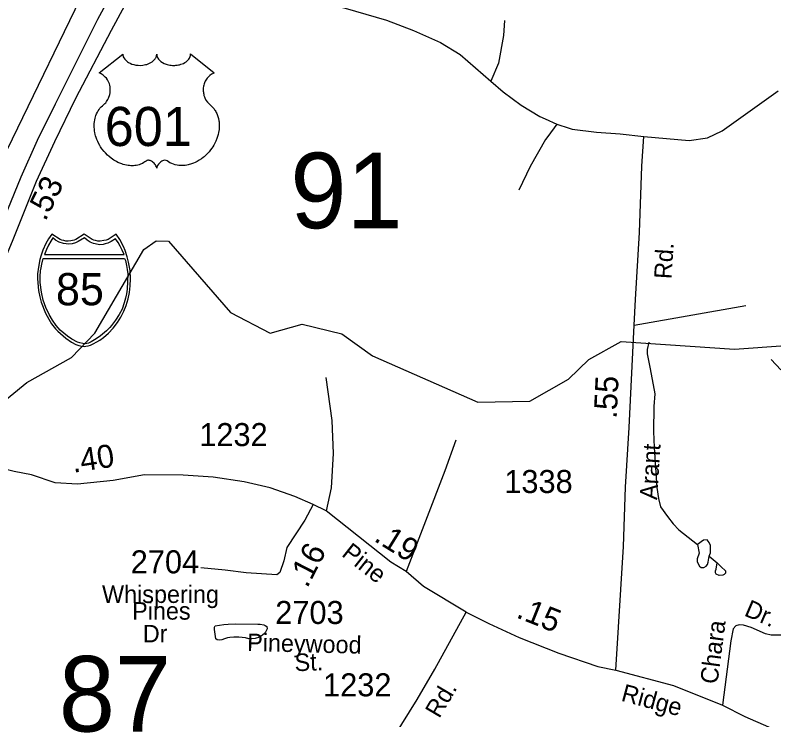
# Model space of a CAD drawing. Extents: x 1473865 to 1648260, y 639067 to 773536.
# Drawn here: x 1533332 to 1537453, y 658672 to 662498 of the extents above; entities that cross this region are included whole.
import ezdxf

# ---------------------------------------------------------------- set-up
doc = ezdxf.new("R2010")
doc.units = 0
for name, color, linetype in [('Exist Hydrographic Creek Single Shore', 7, 'Continuous'), ('Exist Hydrographic Misc Water Feature', 7, 'Continuous'), ('Exist Road Non-System Type 51', 7, 'Continuous'), ('Exist Road Non-System Type 51 Label', 7, 'Continuous'), ('Exist Road Primary Interstate Divided Center Attributed', 7, 'Continuous'), ('Exist Road Primary Interstate Mileage Hundredths English Label', 7, 'Continuous'), ('Exist Road Primary Interstate Shield CELL', 7, 'Continuous'), ('Exist Road Primary Interstate Shield Number Label', 7, 'Continuous'), ('Exist Road Primary US Shield CELL', 7, 'Continuous'), ('Exist Road Primary US Shield Number Label', 7, 'Continuous'), ('Exist Road Secondary Mileage Hundredths English Label', 7, 'Continuous'), ('Exist Road Secondary Structure Standard Bridge Number Label', 7, 'Continuous'), ('Exist Road Secondary Type 51 Attributed', 7, 'Continuous'), ('Exist Road Secondary Type 51 Label', 7, 'Continuous'), ('Exist Road Secondary Type 51 Number Label', 7, 'Continuous')]:
    doc.layers.add(name, color=color, linetype=linetype)

msp = doc.modelspace()

# ---------------------------------------------------------------- linework, layer by layer
at = {"layer": 'Exist Hydrographic Creek Single Shore'}
for points in [[(1532906.1, 660749.7), (1532955.4, 660882.4), (1533085, 661196.7), (1533230.5, 661650.5), (1533798.9, 662822), (1534020.1, 663185.2)], [(1532755.6, 660315.2), (1532855.7, 660290.2), (1533192.1, 660339.6), (1533394, 660503), (1533638, 660639.2), (1533765.1, 660771.2), (1534031, 661225.4), (1534098.1, 661273.2), (1534165, 661271.8), (1534501.1, 660884.4), (1534716.1, 660771.7), (1534891.1, 660820.6), (1535107, 660767), (1535272.1, 660648.8), (1535844.1, 660397.7), (1536127.1, 660401.9), (1536337, 660522.3), (1536447.1, 660628.4), (1536624.1, 660726.6), (1537240.1, 660684.6), (1537516.1, 660705.3)]]:
    msp.add_lwpolyline(points, dxfattribs=at)
at = {"layer": 'Exist Hydrographic Misc Water Feature'}
msp.add_line((1537101, 659560.7), (1537144.3, 659524.5), dxfattribs=at)
for points in [[(1536773.1, 660722.8), (1536764.5, 660682.7), (1536764.2, 660658.9), (1536780.8, 660578.2), (1536806.7, 660442.3), (1536801.7, 660374.2), (1536799.5, 660238.1), (1536802.1, 660150.2), (1536816.8, 659933.3), (1536825.9, 659873.2), (1536837.1, 659829.5), (1536876.2, 659776.1), (1536905.6, 659736.2), (1536937.1, 659703.6), (1537037.8, 659623.5)], [(1537437.9, 660628.1), (1537491.1, 660572.9)], [(1537101, 659560.7), (1537109.2, 659578.6), (1537109.8, 659618.8), (1537102.1, 659634.6), (1537090.3, 659648.8), (1537070.3, 659647.5), (1537037.8, 659623.5)], [(1537037.8, 659623.5), (1537047.1, 659577.4), (1537036.7, 659545.6), (1537036.4, 659530), (1537050, 659505.9), (1537057.9, 659499.2), (1537071.9, 659499.8), (1537086.2, 659506.9), (1537092.3, 659515), (1537096.5, 659528.8), (1537101, 659560.7)], [(1537144.3, 659524.5), (1537166.1, 659503.6), (1537189.7, 659481.8), (1537189.7, 659469.5), (1537183.3, 659461.4), (1537175.4, 659457.5), (1537155.3, 659456.2), (1537139.4, 659464), (1537135.5, 659470.6), (1537135.7, 659482.1), (1537139.8, 659490.2), (1537144.3, 659524.5)], [(1534530.2, 659193.2), (1534650.2, 659191.6), (1534662.1, 659191.4), (1534682.2, 659188.6), (1534690.1, 659185.1), (1534698, 659178.4), (1534699.8, 659166.8), (1534691.4, 659149), (1534685.3, 659140.9), (1534675.3, 659132.9), (1534665.1, 659124.9), (1534659, 659120.9), (1534634.9, 659113.2), (1534616.8, 659111.9), (1534600.8, 659112.2), (1534583, 659116.7), (1534565, 659118.7), (1534547, 659120.7), (1534533.1, 659121), (1534519, 659121.3), (1534496.9, 659120.1), (1534485, 659117.8), (1534468.9, 659112.4), (1534454.8, 659106.1), (1534440.6, 659104.8), (1534428.7, 659106.7), (1534420.9, 659112.6), (1534413.5, 659162.8), (1534413.8, 659175.1), (1534417.8, 659183.2), (1534465.9, 659190.5), (1534488.1, 659191.6), (1534530.2, 659193.2)]]:
    msp.add_lwpolyline(points, dxfattribs=at)
at = {"layer": 'Exist Road Non-System Type 51'}
msp.add_line((1536694.3, 660814.6), (1537300.1, 660922.6), dxfattribs=at)
for points in [[(1535989.4, 662469.4), (1535983.8, 662387.5), (1535957.1, 662238.2), (1535916.1, 662140.3)], [(1536273.6, 661905.6), (1536225.4, 661840), (1536213.3, 661823.4), (1536128.5, 661677), (1536068.1, 661548.2)], [(1535019, 660530.2), (1535051.7, 660297.7), (1535059.3, 660119), (1535047.9, 659932), (1535020.4, 659807.8)], [(1535724.7, 660191), (1535665.5, 660024.3), (1535456.2, 659477.7)], [(1537588.6, 659230.2), (1537551.4, 659170.9), (1537520.7, 659139.5), (1537497.6, 659131.4), (1537438, 659132.6), (1537406.9, 659139.8), (1537329.5, 659173.2), (1537287.8, 659186), (1537264, 659188.7), (1537246.1, 659181.9), (1537232.5, 659166.1), (1537220.2, 659101.1), (1537174.1, 658751.3)]]:
    msp.add_lwpolyline(points, dxfattribs=at)
at = {"layer": 'Exist Road Primary Interstate Divided Center Attributed'}
for points in [[(1533912.2, 662719.2), (1533822.3, 662554.5), (1533778.3, 662474.9), (1533549.1, 662014.4), (1533451, 661816.9), (1533361.9, 661619.3), (1533253.1, 661353.3), (1533087.9, 660912.9), (1533016.9, 660730.9), (1532955.9, 660546.3), (1532906, 660383.8), (1532818.3, 660144.8)], [(1532916.3, 660114.6), (1533002.9, 660384.3), (1533053, 660538.3), (1533206, 661010.3), (1533320, 661280), (1533447.7, 661596.3), (1533546.4, 661811.6), (1533661.2, 662046.6), (1533855.7, 662416.3), (1533926.9, 662550.3), (1534016.8, 662712.9)]]:
    msp.add_lwpolyline(points, dxfattribs=at)
at = {"layer": 'Exist Road Primary Interstate Shield CELL'}
for points in [[(1533706, 660699.1), (1533715.5, 660700.1), (1533728.2, 660702.5), (1533740.6, 660706.6), (1533754.7, 660712.8), (1533775.5, 660724.4), (1533792.3, 660734.2), (1533811.6, 660747.2), (1533837.7, 660770.9), (1533863.8, 660798.3), (1533886.8, 660829.4), (1533905, 660858.4), (1533921.1, 660891.5), (1533934.5, 660922.4), (1533945.2, 660957.8), (1533952.3, 660992), (1533955.8, 661027.7), (1533958.2, 661067.3), (1533955.5, 661111.8), (1533947.8, 661157.4), (1533940.5, 661185.7), (1533929.5, 661219.7), (1533920.5, 661241.3), (1533899.7, 661279.8), (1533880.9, 661309.4), (1533853.7, 661290.2), (1533835.9, 661280.8), (1533825.1, 661275.9), (1533813.9, 661273.7), (1533793.4, 661271.2), (1533780.5, 661271.8), (1533768.6, 661274.5), (1533758.5, 661276.7), (1533750.2, 661280.8), (1533706, 661309.4), (1533661.7, 661280.8), (1533652.4, 661276.5), (1533642.9, 661274.5), (1533633.8, 661272), (1533618.6, 661271.2), (1533607.1, 661271.6), (1533595.2, 661273.7), (1533585.8, 661275.7), (1533575.3, 661280.8), (1533530.2, 661309.4), (1533512.5, 661283.7), (1533498, 661258.2), (1533482.6, 661222.3), (1533473.1, 661194.5), (1533466.3, 661171.6), (1533457.9, 661129.7), (1533453.6, 661093.1), (1533452.9, 661067.3), (1533457.6, 661002.8), (1533464.7, 660968.4), (1533471.9, 660940.6), (1533495.8, 660880.6), (1533513.7, 660847), (1533529.1, 660822.8), (1533550.7, 660795.6), (1533562.4, 660782.7), (1533607.2, 660743.5), (1533637.1, 660723.1), (1533661, 660710.2), (1533672.2, 660705.9), (1533689.8, 660701)], [(1533535.6, 661288.6), (1533524.6, 661271.7), (1533511.9, 661248.9), (1533501.7, 661225.2), (1533491.4, 661199), (1533922.9, 661198.9), (1533912.9, 661221.3), (1533902.1, 661243.8), (1533890.9, 661264.4), (1533877.2, 661284.3), (1533853, 661269), (1533835.4, 661260.7), (1533821.2, 661255.8), (1533809.2, 661253.1), (1533790.6, 661251.7), (1533782.3, 661252.2), (1533756.3, 661258), (1533738.8, 661265.2), (1533722.1, 661276.3), (1533708.6, 661289.1), (1533674.4, 661268.4), (1533659.2, 661261.7), (1533641.8, 661257.2), (1533622.7, 661254.9), (1533593.2, 661258), (1533570.2, 661266), (1533550.3, 661276.3)], [(1533925.5, 661177.6), (1533930.1, 661165.4), (1533936.5, 661138.3), (1533939.8, 661117.5), (1533943.2, 661093.5), (1533942.1, 661052.4), (1533940.1, 661009.8), (1533936.1, 660984.6), (1533930.9, 660961.7), (1533923.8, 660936.2), (1533912.2, 660902.4), (1533896.3, 660873.7), (1533876.4, 660841.9), (1533855, 660814), (1533845.6, 660802.5), (1533827.9, 660783.8), (1533795.7, 660757.9), (1533772.2, 660740.3), (1533744, 660723.7), (1533729.7, 660717.3), (1533713, 660713.8), (1533699.3, 660714.8), (1533682.7, 660719.2), (1533669.3, 660722.9), (1533639.8, 660738.8), (1533616, 660754.7), (1533576.2, 660787.4), (1533554.8, 660812.5), (1533534.7, 660841.9), (1533516.8, 660872), (1533497.8, 660911.6), (1533484.3, 660951.5), (1533474.5, 660994.6), (1533467.9, 661047.3), (1533467.2, 661079.3), (1533469.1, 661110.2), (1533472.1, 661126.3), (1533476, 661146.4), (1533483.8, 661177.4)]]:
    msp.add_lwpolyline(points, close=True, dxfattribs=at)
at = {"layer": 'Exist Road Primary US Shield CELL'}
msp.add_lwpolyline([(1533916.5, 662286.7), (1533916.9, 662281.4), (1533918.2, 662275), (1533919.1, 662271.8), (1533922.1, 662265.5), (1533927, 662258.2), (1533933.8, 662251), (1533941.4, 662244.7), (1533946.6, 662241.3), (1533955.4, 662236.6), (1533965.3, 662232.4), (1533976.4, 662229.2), (1533987.7, 662226.9), (1534000.1, 662225.6), (1534012.3, 662225.4), (1534025.5, 662226.3), (1534040.1, 662229.2), (1534046.9, 662230.9), (1534054.4, 662233.5), (1534061.4, 662236.4), (1534069.1, 662240.5), (1534075.2, 662244.4), (1534080, 662247.9), (1534086.9, 662254.5), (1534092.3, 662261.2), (1534094.6, 662265), (1534096.6, 662268.7), (1534099.3, 662276.4), (1534100, 662279.8), (1534100.6, 662286.9), (1534101, 662281), (1534101.6, 662277.3), (1534102.6, 662273.6), (1534104.1, 662269.7), (1534106.8, 662264.3), (1534109.9, 662259.7), (1534115.6, 662252.9), (1534119.2, 662249.6), (1534122.5, 662246.9), (1534131.2, 662240.9), (1534141.4, 662235.8), (1534146.4, 662233.6), (1534151.6, 662231.7), (1534158.1, 662229.8), (1534164.9, 662228.2), (1534171.6, 662227), (1534178.4, 662226), (1534185.4, 662225.5), (1534191.1, 662225.4), (1534198.1, 662225.4), (1534204.5, 662225.8), (1534211.1, 662226.6), (1534218.4, 662227.8), (1534224.3, 662229.1), (1534232, 662231.1), (1534239, 662233.6), (1534245.2, 662236.3), (1534253.1, 662240.5), (1534259.6, 662244.5), (1534264.3, 662248.3), (1534269.9, 662253.5), (1534275.2, 662259.6), (1534278.3, 662264.1), (1534280.5, 662268.7), (1534282.6, 662273.6), (1534283.8, 662278.8), (1534284.5, 662283.3), (1534284.6, 662287.1), (1534413.2, 662184.6), (1534410.1, 662183.5), (1534403.2, 662180.1), (1534397.6, 662176.8), (1534388.8, 662170.6), (1534385, 662167.1), (1534381.2, 662163.6), (1534377.7, 662159.8), (1534374.6, 662156.2), (1534370.9, 662151), (1534367.5, 662145.9), (1534364.3, 662140.2), (1534361.9, 662135.2), (1534357.9, 662124.9), (1534356, 662118.4), (1534354.8, 662112.8), (1534353.3, 662101.3), (1534352.9, 662095.9), (1534352.9, 662090.5), (1534353.2, 662084.8), (1534353.8, 662079.3), (1534354.7, 662073.6), (1534355.7, 662068.6), (1534357.2, 662062.4), (1534359.5, 662055.3), (1534362.3, 662048.4), (1534368.2, 662037.2), (1534375.8, 662025.8), (1534381.2, 662019.4), (1534386.5, 662014), (1534394.4, 662007.3), (1534398.7, 662003.5), (1534403.6, 661998.5), (1534411.7, 661989.2), (1534415, 661984.8), (1534418.3, 661979.8), (1534421.3, 661974.7), (1534424.3, 661969.3), (1534426.8, 661964.5), (1534431.3, 661953.5), (1534434.6, 661942.8), (1534436.1, 661937.1), (1534438.5, 661924.5), (1534439.4, 661918.3), (1534440.4, 661906), (1534440.4, 661891.1), (1534439.3, 661876.9), (1534436.6, 661860.5), (1534434.4, 661850.6), (1534431.1, 661839.1), (1534427.8, 661829.2), (1534421.9, 661814.5), (1534416.7, 661803.8), (1534410, 661791.4), (1534405.3, 661783.9), (1534399.9, 661775.8), (1534393.2, 661766.5), (1534385.3, 661756.7), (1534375.8, 661746.3), (1534368.1, 661738.6), (1534358.1, 661729.6), (1534352, 661724.6), (1534343.3, 661718.1), (1534331.5, 661710.2), (1534319.8, 661703.4), (1534309.9, 661698.3), (1534301, 661694.5), (1534289.7, 661690.2), (1534270.7, 661684.9), (1534263.8, 661683.5), (1534255.6, 661682.3), (1534247.9, 661681.5), (1534240.4, 661681.1), (1534230.4, 661681.1), (1534220.5, 661681.8), (1534211.1, 661683.2), (1534201.3, 661685.2), (1534191, 661688.3), (1534181.7, 661691.9), (1534172.3, 661696.6), (1534156.4, 661706.6), (1534151.8, 661709), (1534149.2, 661709.7), (1534143, 661710), (1534137.3, 661708.8), (1534131.3, 661706.4), (1534127.8, 661704.5), (1534123, 661701.4), (1534119.4, 661698.5), (1534115, 661694.4), (1534111.9, 661690.9), (1534109.6, 661688.1), (1534105.1, 661681.1), (1534103.5, 661677.7), (1534101.9, 661673.4), (1534100.4, 661667), (1534098.4, 661675.1), (1534096, 661680.4), (1534093.3, 661684.9), (1534090.4, 661689), (1534086, 661694.1), (1534081.9, 661698), (1534077.1, 661702), (1534071.9, 661705.1), (1534067.8, 661707.2), (1534064, 661708.6), (1534059.3, 661709.8), (1534055.5, 661710.1), (1534052.4, 661710), (1534048.1, 661709), (1534042.3, 661704.8), (1534036.8, 661701), (1534030.8, 661697.3), (1534023.7, 661693.5), (1534018.4, 661691.1), (1534012.2, 661688.7), (1534004.9, 661686.2), (1533997, 661684.2), (1533988.9, 661682.6), (1533981.8, 661681.4), (1533974.1, 661680.8), (1533967.2, 661680.5), (1533960, 661680.6), (1533953.2, 661681.1), (1533945.4, 661681.8), (1533935.7, 661683.3), (1533927.6, 661685.1), (1533919.1, 661687.4), (1533910.4, 661690.1), (1533901, 661693.7), (1533889.3, 661698.8), (1533881.2, 661702.9), (1533868.4, 661710.3), (1533853.3, 661720.7), (1533842, 661729.9), (1533833.7, 661737.4), (1533821.4, 661749.9), (1533814.3, 661758), (1533803, 661772.6), (1533795.8, 661783.2), (1533791.1, 661790.9), (1533784.3, 661803.4), (1533780.5, 661811.2), (1533775.6, 661822.6), (1533771.8, 661833), (1533768.6, 661842.9), (1533766.9, 661849.2), (1533764.5, 661860.2), (1533763, 661868.1), (1533761.6, 661878.8), (1533760.8, 661890.1), (1533760.6, 661900.5), (1533760.9, 661909.2), (1533761.9, 661919.3), (1533763.6, 661930), (1533765.6, 661939.2), (1533767.5, 661945.8), (1533770.2, 661953.8), (1533773.8, 661962.7), (1533778.1, 661971.2), (1533782.1, 661978.3), (1533787.2, 661985.9), (1533792.2, 661992.4), (1533798.8, 661999.5), (1533805.6, 662006), (1533811.9, 662011.1), (1533819.4, 662018.4), (1533823.2, 662022.8), (1533827.9, 662029), (1533831.6, 662034.7), (1533834.6, 662039.8), (1533838.5, 662047.3), (1533840.9, 662052.9), (1533843.8, 662061.6), (1533845.3, 662067.7), (1533846.8, 662075.5), (1533847.8, 662082.9), (1533848.2, 662092.1), (1533848, 662099.7), (1533847, 662108.6), (1533845.3, 662117.1), (1533843.3, 662124.5), (1533840.1, 662133), (1533837.2, 662139.3), (1533832.2, 662147.7), (1533826.8, 662155.5), (1533821.1, 662161.9), (1533815.4, 662167.6), (1533809.9, 662171.9), (1533804.7, 662175.6), (1533798.2, 662179.5), (1533791.9, 662182.6), (1533787.9, 662184.2)], close=True, dxfattribs=at)
at = {"layer": 'Exist Road Secondary Type 51 Attributed'}
for points in [[(1534016.8, 662712.9), (1534087.4, 662705.1), (1534208.6, 662687.3), (1534354.5, 662671.3), (1534524.2, 662662.5), (1534896.9, 662599.5), (1534980.4, 662569.8), (1535123.7, 662535.1), (1535348.3, 662471), (1535495.3, 662414.2), (1535642.6, 662349.6), (1535749.2, 662284.2), (1535916.1, 662140.3), (1535983, 662081), (1536079.6, 662009.2), (1536182.4, 661947.3), (1536210, 661934.7), (1536273.6, 661905.6), (1536341.2, 661884.9), (1536357.1, 661879.9), (1536488.8, 661863.5), (1536618.5, 661853), (1536746.3, 661838.7)], [(1536746.3, 661838.7), (1536993.8, 661817.9), (1537092.1, 661832.1), (1537172.7, 661870.5), (1537476.6, 662086.7)], [(1536593.9, 658942.3), (1536635.9, 659614.2), (1536647.8, 659935.7), (1536667.9, 660259.3), (1536694.3, 660814.6), (1536701, 660954.5), (1536723.7, 661317.9), (1536736.4, 661677.6), (1536746.3, 661838.7)], [(1534951.1, 659841.1), (1534849.9, 659884.9), (1534716.8, 659931.4), (1534575.6, 659964.1), (1534408, 659989.3), (1534244.3, 660000.4), (1534034.3, 660002.4), (1533863.5, 659971.5), (1533669.9, 659952.4), (1533548.8, 659959.7), (1533419.5, 660001.8), (1533325.3, 660020.3), (1533151.9, 660064.1), (1532987.6, 660098), (1532916.3, 660114.6)], [(1534951.1, 659841.1), (1534904.5, 659756.8), (1534807.9, 659608.6), (1534790.4, 659534.9), (1534769.9, 659472.9), (1534752.2, 659459.5)], [(1535781.9, 659257.4), (1535550.6, 659395.8), (1535456.2, 659477.7), (1535373.2, 659529.2), (1535020.4, 659807.8), (1534951.1, 659841.1)], [(1534752.2, 659459.5), (1534586.4, 659469.9), (1534472.1, 659484.9), (1534339.7, 659497)], [(1535058.3, 657893.7), (1535125.3, 657991.4), (1535181.4, 658103.4), (1535312.6, 658430.7), (1535391.2, 658581.2), (1535515.2, 658782.8), (1535612.1, 658946.9), (1535781.9, 659257.4)], [(1535781.9, 659257.4), (1535904.7, 659195.1), (1536069.3, 659120.2), (1536285.6, 659034), (1536496.3, 658962.1), (1536593.9, 658942.3)], [(1536593.9, 658942.3), (1536908.2, 658858.3), (1537174.1, 658751.3), (1537295, 658691), (1538050.5, 658360.8), (1538379.6, 658212.5), (1538705.1, 658076.5), (1539028.2, 657928.3), (1539150.4, 657879.4)]]:
    msp.add_lwpolyline(points, dxfattribs=at)

# ---------------------------------------------------------------- texts
at = {"layer": 'Exist Road Non-System Type 51 Label'}
for s, rotation, p in [('Dr.', 336.6614, (1537286.8, 659240.2)), ('Chara', 82.496, (1537146.3, 658863))]:
    msp.add_text(s, height=95, rotation=rotation, dxfattribs=at).set_placement(p)
at = {"layer": 'Exist Road Primary Interstate Mileage Hundredths English Label'}
msp.add_text('.53', height=125, rotation=63.885, dxfattribs=at).set_placement((1533495.8, 661374.6))
at = {"layer": 'Exist Road Primary Interstate Shield Number Label'}
msp.add_text('85', height=175, dxfattribs=at).set_placement((1533553.1, 660922.9))
at = {"layer": 'Exist Road Primary US Shield Number Label'}
msp.add_text('601', height=212.5, dxfattribs=at).set_placement((1533817.7, 661787.4))
at = {"layer": 'Exist Road Secondary Mileage Hundredths English Label'}
for s, rotation, p in [('.55', 87.2784, (1536598.9, 660305.2)), ('.40', 8.5499, (1533647.1, 660013.4)), ('.19', 328.1811, (1535275.2, 659646.4)), ('.16', 62.6917, (1534917.9, 659383.5)), ('.15', 338.2767, (1536048.3, 659229.7))]:
    msp.add_text(s, height=125, rotation=rotation, dxfattribs=at).set_placement(p)
at = {"layer": 'Exist Road Secondary Structure Standard Bridge Number Label'}
for s, p in [('91', (1534826.4, 661341.1)), ('87', (1533568.6, 658608.8))]:
    msp.add_text(s, height=410.1, dxfattribs=at).set_placement(p)
at = {"layer": 'Exist Road Secondary Type 51 Label'}
for s, rotation, p in [('Rd.', 86.4176, (1536897, 661063.3)), ('Arant', 86.438, (1536818.8, 659864.5)), ('Pine', 321.693, (1535100.1, 659565.5)), ('Pineywood', 358.636, (1534590.9, 659046.1)), ('St.', 2.2516, (1534851.1, 658935.8)), ('Rd.', 59.4274, (1535635.2, 658676.1)), ('Ridge', 345.039, (1536618.8, 658776.7))]:
    msp.add_text(s, height=95, rotation=rotation, dxfattribs=at).set_placement(p)
for s, p in [('Whispering', (1533803.4, 659306.9)), ('Pines', (1533966.8, 659216.3)), ('Dr', (1534025, 659092.9))]:
    msp.add_text(s, height=95, dxfattribs=at).set_placement(p)
at = {"layer": 'Exist Road Secondary Type 51 Number Label'}
for s, p in [('1232', (1534331.4, 660158.4)), ('1338', (1535988.5, 659903.7)), ('2704', (1533959.2, 659467.6)), ('2703', (1534744.2, 659192.7)), ('1232', (1535004, 658799.9))]:
    msp.add_text(s, height=125, dxfattribs=at).set_placement(p)

doc.saveas('drawing.dxf')
